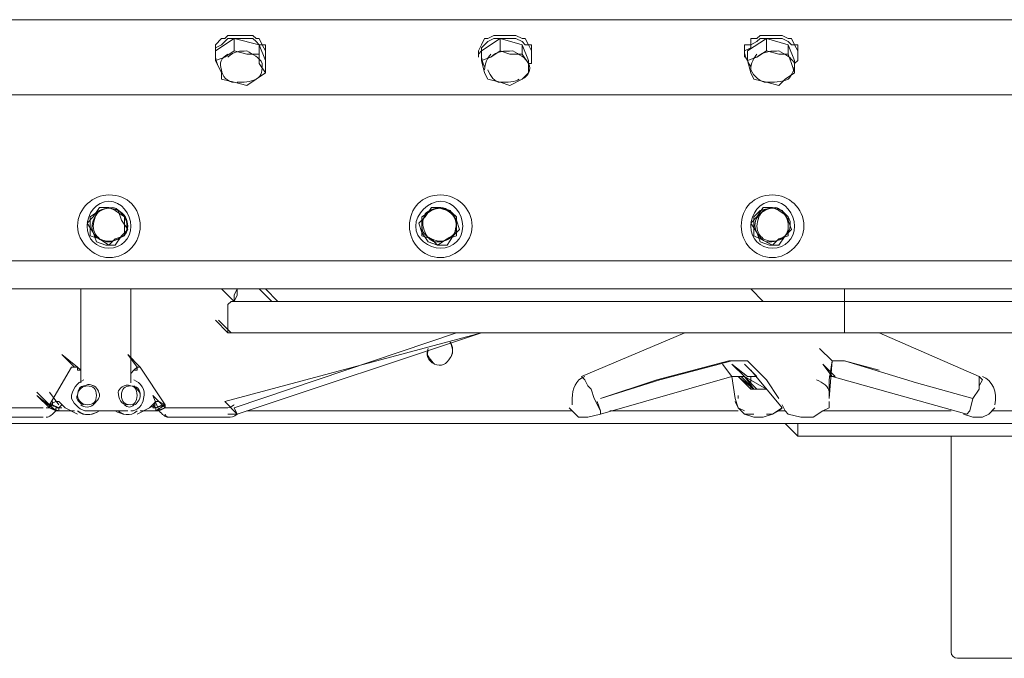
# Model space of a CAD drawing. Header units: millimetres. Extents: x -300186 to 535068, y -28581 to 763298.
# Tile 311 of 405: x 13079 to 13449, y 327925 to 328165. Entities that reach past the tile are written whole.
import ezdxf

# ---------------------------------------------------------------- set-up
doc = ezdxf.new("R2010")
doc.units = ezdxf.units.MM
doc.header["$LTSCALE"] = 10
doc.layers.add('koty', color=6, linetype='Continuous', lineweight=9)
doc.layers.add('NS_tenka', color=252, linetype='Continuous', lineweight=18)
doc.layers.add('popisky', color=6, linetype='Continuous')

# ---------------------------------------------------------------- blocks, each defined once
blk = doc.blocks.new('A$C12ac11e3')
at = {"layer": 'NS_tenka'}
for p, q in [((-869.83, 3847.74), (-17.82, 3847.74)), ((-17.82, 3847.74), (-869.83, 3847.74)), ((-403.17, 3835.96), (-396.1, 3840.67)), ((-403.17, 3838.31), (-400.81, 3840.67)), ((-400.81, 3840.67), (-399.63, 3840.67)), ((-399.63, 3840.67), (-398.45, 3841.85)), ((-399.63, 3839.49), (-398.45, 3840.67)), ((-398.45, 3841.85), (-397.27, 3841.85)), ((-398.45, 3840.67), (-397.27, 3840.67)), ((-397.27, 3841.85), (-394.92, 3841.85)), ((-397.27, 3840.67), (-394.92, 3840.67)), ((-396.1, 3840.67), (-396.1, 3835.96)), ((-396.1, 3840.67), (-386.67, 3838.31)), ((-394.92, 3841.85), (-392.56, 3841.85)), ((-394.92, 3840.67), (-392.56, 3840.67)), ((-392.56, 3841.85), (-391.38, 3841.85)), ((-392.56, 3840.67), (-391.38, 3840.67)), ((-391.38, 3841.85), (-389.03, 3841.85)), ((-391.38, 3840.67), (-389.03, 3840.67)), ((-389.03, 3841.85), (-387.85, 3840.67)), ((-389.03, 3840.67), (-387.85, 3839.49)), ((-387.85, 3840.67), (-386.67, 3840.67)), ((-386.67, 3840.67), (-385.49, 3838.31)), ((-303, 3835.96), (-295.93, 3840.67)), ((-303, 3838.31), (-301.82, 3840.67)), ((-301.82, 3840.67), (-300.64, 3840.67)), ((-300.64, 3840.67), (-298.29, 3841.85)), ((-300.64, 3839.49), (-298.29, 3840.67)), ((-298.29, 3841.85), (-295.93, 3841.85)), ((-298.29, 3840.67), (-295.93, 3840.67)), ((-295.93, 3841.85), (-294.75, 3841.85)), ((-295.93, 3840.67), (-295.93, 3835.96)), ((-295.93, 3840.67), (-287.68, 3838.31)), ((-295.93, 3840.67), (-294.75, 3840.67)), ((-294.75, 3841.85), (-292.39, 3841.85)), ((-294.75, 3840.67), (-292.39, 3840.67)), ((-292.39, 3841.85), (-291.22, 3841.85)), ((-292.39, 3840.67), (-291.22, 3840.67)), ((-291.22, 3841.85), (-290.04, 3841.85)), ((-291.22, 3840.67), (-290.04, 3840.67)), ((-290.04, 3841.85), (-287.68, 3840.67)), ((-290.04, 3840.67), (-287.68, 3839.49)), ((-287.68, 3840.67), (-286.5, 3840.67)), ((-286.5, 3840.67), (-285.32, 3838.31)), ((-202.83, 3835.96), (-195.76, 3840.67)), ((-201.65, 3838.31), (-201.65, 3840.67)), ((-201.65, 3840.67), (-199.3, 3840.67)), ((-199.3, 3840.67), (-198.12, 3841.85)), ((-199.3, 3839.49), (-198.12, 3840.67)), ((-198.12, 3841.85), (-196.94, 3841.85)), ((-198.12, 3840.67), (-196.94, 3840.67)), ((-196.94, 3841.85), (-194.58, 3841.85)), ((-196.94, 3840.67), (-194.58, 3840.67)), ((-195.76, 3840.67), (-195.76, 3835.96)), ((-195.76, 3840.67), (-187.51, 3838.31)), ((-194.58, 3841.85), (-193.41, 3841.85)), ((-194.58, 3840.67), (-193.41, 3840.67)), ((-193.41, 3841.85), (-191.05, 3841.85)), ((-193.41, 3840.67), (-191.05, 3840.67)), ((-191.05, 3841.85), (-189.87, 3841.85)), ((-191.05, 3840.67), (-189.87, 3840.67)), ((-189.87, 3841.85), (-187.51, 3840.67)), ((-189.87, 3840.67), (-187.51, 3839.49)), ((-187.51, 3840.67), (-186.34, 3840.67)), ((-186.34, 3840.67), (-185.16, 3838.31)), ((-403.17, 3837.13), (-400.81, 3838.31)), ((-403.17, 3835.96), (-403.17, 3838.31)), ((-403.17, 3838.31), (-403.17, 3838.31)), ((-403.17, 3835.96), (-403.17, 3837.13)), ((-403.17, 3835.96), (-403.17, 3833.6)), ((-403.17, 3832.42), (-403.17, 3835.96)), ((-403.17, 3834.78), (-403.17, 3835.96)), ((-403.17, 3835.96), (-403.17, 3835.96)), ((-400.81, 3838.31), (-399.63, 3839.49)), ((-396.1, 3835.96), (-399.63, 3833.6)), ((-391.38, 3834.78), (-396.1, 3835.96)), ((-396.1, 3835.96), (-396.1, 3835.96)), ((-387.85, 3839.49), (-386.67, 3838.31)), ((-386.67, 3838.31), (-386.67, 3834.78)), ((-386.67, 3838.31), (-384.31, 3832.42)), ((-386.67, 3838.31), (-385.49, 3838.31)), ((-385.49, 3838.31), (-384.31, 3835.96)), ((-385.49, 3838.31), (-384.31, 3838.31)), ((-384.31, 3838.31), (-384.31, 3835.96)), ((-384.31, 3833.6), (-384.31, 3835.96)), ((-384.31, 3835.96), (-384.31, 3835.96)), ((-384.31, 3835.96), (-384.31, 3834.78)), ((-384.31, 3835.96), (-384.31, 3835.96)), ((-304.18, 3835.96), (-303, 3838.31)), ((-304.18, 3835.96), (-304.18, 3833.6)), ((-304.18, 3834.78), (-303, 3835.96)), ((-304.18, 3835.96), (-304.18, 3835.96)), ((-303, 3837.13), (-301.82, 3838.31)), ((-303, 3838.31), (-303, 3838.31)), ((-303, 3835.96), (-303, 3837.13)), ((-303, 3832.42), (-303, 3835.96)), ((-301.82, 3838.31), (-300.64, 3839.49)), ((-295.93, 3835.96), (-299.46, 3833.6)), ((-292.39, 3834.78), (-295.93, 3835.96)), ((-295.93, 3835.96), (-295.93, 3835.96)), ((-287.68, 3839.49), (-286.5, 3838.31)), ((-287.68, 3838.31), (-287.68, 3834.78)), ((-287.68, 3838.31), (-285.32, 3832.42)), ((-286.5, 3838.31), (-285.32, 3838.31)), ((-285.32, 3838.31), (-284.14, 3835.96)), ((-285.32, 3838.31), (-284.14, 3838.31)), ((-284.14, 3838.31), (-284.14, 3835.96)), ((-284.14, 3833.6), (-284.14, 3835.96)), ((-284.14, 3835.96), (-284.14, 3835.96)), ((-284.14, 3835.96), (-284.14, 3834.78)), ((-284.14, 3835.96), (-284.14, 3835.96)), ((-204.01, 3835.96), (-204.01, 3838.31)), ((-204.01, 3838.31), (-201.65, 3838.31)), ((-204.01, 3835.96), (-201.65, 3837.13)), ((-204.01, 3835.96), (-204.01, 3833.6)), ((-204.01, 3834.78), (-204.01, 3835.96)), ((-204.01, 3835.96), (-204.01, 3835.96)), ((-202.83, 3832.42), (-202.83, 3835.96)), ((-201.65, 3838.31), (-199.3, 3839.49)), ((-201.65, 3837.13), (-201.65, 3838.31)), ((-195.76, 3835.96), (-199.3, 3833.6)), ((-191.05, 3834.78), (-195.76, 3835.96)), ((-195.76, 3835.96), (-195.76, 3835.96)), ((-187.51, 3839.49), (-186.34, 3838.31)), ((-187.51, 3838.31), (-187.51, 3834.78)), ((-187.51, 3838.31), (-185.16, 3832.42)), ((-186.34, 3838.31), (-185.16, 3838.31)), ((-185.16, 3838.31), (-183.98, 3835.96)), ((-185.16, 3838.31), (-183.98, 3838.31)), ((-183.98, 3838.31), (-183.98, 3835.96)), ((-183.98, 3833.6), (-183.98, 3835.96)), ((-183.98, 3835.96), (-183.98, 3835.96)), ((-183.98, 3835.96), (-183.98, 3834.78)), ((-183.98, 3835.96), (-183.98, 3835.96)), ((-403.17, 3833.6), (-403.17, 3833.6)), ((-399.63, 3833.6), (-403.17, 3832.42)), ((-403.17, 3832.42), (-400.81, 3827.71)), ((-386.67, 3834.78), (-391.38, 3834.78)), ((-386.67, 3831.24), (-386.67, 3834.78)), ((-386.67, 3834.78), (-386.67, 3834.78)), ((-384.31, 3834.78), (-384.31, 3833.6)), ((-384.31, 3833.6), (-384.31, 3832.42)), ((-384.31, 3832.42), (-384.31, 3827.71)), ((-384.31, 3832.42), (-384.31, 3831.24)), ((-304.18, 3833.6), (-304.18, 3833.6)), ((-299.46, 3833.6), (-303, 3832.42)), ((-303, 3832.42), (-301.82, 3827.71)), ((-287.68, 3834.78), (-292.39, 3834.78)), ((-285.32, 3831.24), (-287.68, 3834.78)), ((-287.68, 3834.78), (-287.68, 3834.78)), ((-285.32, 3832.42), (-285.32, 3827.71)), ((-284.14, 3834.78), (-284.14, 3833.6)), ((-284.14, 3833.6), (-284.14, 3832.42)), ((-284.14, 3832.42), (-284.14, 3831.24)), ((-204.01, 3833.6), (-204.01, 3833.6)), ((-199.3, 3833.6), (-202.83, 3832.42)), ((-202.83, 3832.42), (-201.65, 3827.71)), ((-187.51, 3834.78), (-191.05, 3834.78)), ((-186.34, 3831.24), (-187.51, 3834.78)), ((-187.51, 3834.78), (-187.51, 3834.78)), ((-185.16, 3832.42), (-185.16, 3827.71)), ((-183.98, 3832.42), (-185.16, 3831.24)), ((-183.98, 3834.78), (-183.98, 3833.6)), ((-183.98, 3833.6), (-183.98, 3832.42)), ((-384.31, 3827.71), (-386.67, 3831.24)), ((-285.32, 3827.71), (-285.32, 3831.24)), ((-284.14, 3831.24), (-285.32, 3831.24)), ((-185.16, 3827.71), (-186.34, 3831.24)), ((-400.81, 3827.71), (-400.81, 3827.71)), ((-400.81, 3827.71), (-400.81, 3825.35)), ((-400.81, 3825.35), (-396.1, 3824.17)), ((-391.38, 3822.99), (-387.85, 3825.35)), ((-387.85, 3825.35), (-384.31, 3827.71)), ((-384.31, 3827.71), (-384.31, 3827.71)), ((-301.82, 3827.71), (-301.82, 3827.71)), ((-301.82, 3827.71), (-300.64, 3825.35)), ((-300.64, 3825.35), (-295.93, 3824.17)), ((-292.39, 3822.99), (-287.68, 3825.35)), ((-287.68, 3825.35), (-285.32, 3827.71)), ((-285.32, 3827.71), (-285.32, 3827.71)), ((-201.65, 3827.71), (-201.65, 3827.71)), ((-201.65, 3827.71), (-200.48, 3825.35)), ((-200.48, 3825.35), (-195.76, 3824.17)), ((-191.05, 3822.99), (-188.69, 3825.35)), ((-188.69, 3825.35), (-185.16, 3827.71)), ((-185.16, 3827.71), (-185.16, 3827.71)), ((-396.1, 3824.17), (-391.38, 3822.99)), ((-295.93, 3824.17), (-292.39, 3822.99)), ((-195.76, 3824.17), (-191.05, 3822.99)), ((-909.89, 3819.46), (22.25, 3819.46)), ((-446.77, 3777.03), (-449.13, 3773.5)), ((-443.23, 3777.03), (-446.77, 3775.86)), ((-443.23, 3777.03), (-446.77, 3777.03)), ((-440.88, 3775.86), (-443.23, 3777.03)), ((-439.7, 3775.86), (-443.23, 3777.03)), ((-321.85, 3777.03), (-324.21, 3773.5)), ((-319.5, 3777.03), (-321.85, 3775.86)), ((-318.32, 3777.03), (-321.85, 3777.03)), ((-315.96, 3775.86), (-319.5, 3777.03)), ((-314.78, 3775.86), (-318.32, 3777.03)), ((-196.94, 3777.03), (-199.3, 3773.5)), ((-193.41, 3777.03), (-198.12, 3775.86)), ((-193.41, 3777.03), (-196.94, 3777.03)), ((-191.05, 3775.86), (-193.41, 3777.03)), ((-189.87, 3775.86), (-193.41, 3777.03)), ((-449.13, 3773.5), (-451.48, 3771.14)), ((-446.77, 3775.86), (-450.3, 3773.5)), ((-450.3, 3773.5), (-450.3, 3769.96)), ((-437.34, 3773.5), (-440.88, 3775.86)), ((-438.52, 3772.32), (-439.7, 3775.86)), ((-437.34, 3769.96), (-437.34, 3773.5)), ((-324.21, 3773.5), (-326.57, 3771.14)), ((-321.85, 3775.86), (-325.39, 3773.5)), ((-325.39, 3773.5), (-325.39, 3769.96)), ((-312.43, 3773.5), (-315.96, 3775.86)), ((-312.43, 3772.32), (-314.78, 3775.86)), ((-312.43, 3769.96), (-312.43, 3773.5)), ((-199.3, 3773.5), (-201.65, 3771.14)), ((-198.12, 3775.86), (-200.48, 3773.5)), ((-200.48, 3773.5), (-200.48, 3769.96)), ((-187.51, 3773.5), (-191.05, 3775.86)), ((-187.51, 3772.32), (-189.87, 3775.86)), ((-187.51, 3769.96), (-187.51, 3773.5)), ((-451.48, 3771.14), (-449.13, 3767.61)), ((-450.3, 3769.96), (-450.3, 3766.43)), ((-436.16, 3768.78), (-438.52, 3772.32)), ((-437.34, 3766.43), (-437.34, 3769.96)), ((-326.57, 3771.14), (-325.39, 3767.61)), ((-325.39, 3769.96), (-325.39, 3766.43)), ((-311.25, 3768.78), (-312.43, 3772.32)), ((-312.43, 3766.43), (-312.43, 3769.96)), ((-201.65, 3771.14), (-199.3, 3767.61)), ((-200.48, 3769.96), (-200.48, 3766.43)), ((-186.34, 3768.78), (-187.51, 3772.32)), ((-187.51, 3766.43), (-187.51, 3769.96)), ((-450.3, 3766.43), (-446.77, 3765.25)), ((-449.13, 3767.61), (-447.95, 3764.07)), ((-440.88, 3765.25), (-437.34, 3766.43)), ((-440.88, 3762.89), (-438.52, 3766.43)), ((-438.52, 3766.43), (-436.16, 3768.78)), ((-325.39, 3767.61), (-323.03, 3764.07)), ((-325.39, 3766.43), (-321.85, 3765.25)), ((-315.96, 3765.25), (-312.43, 3766.43)), ((-315.96, 3762.89), (-313.61, 3766.43)), ((-313.61, 3766.43), (-311.25, 3768.78)), ((-200.48, 3766.43), (-198.12, 3765.25)), ((-199.3, 3767.61), (-198.12, 3764.07)), ((-191.05, 3765.25), (-187.51, 3766.43)), ((-191.05, 3762.89), (-188.69, 3766.43)), ((-188.69, 3766.43), (-186.34, 3768.78)), ((-447.95, 3764.07), (-444.41, 3762.89)), ((-446.77, 3765.25), (-443.23, 3762.89)), ((-444.41, 3762.89), (-440.88, 3762.89)), ((-443.23, 3762.89), (-440.88, 3765.25)), ((-323.03, 3764.07), (-319.5, 3762.89)), ((-321.85, 3765.25), (-319.5, 3762.89)), ((-319.5, 3762.89), (-315.96, 3765.25)), ((-319.5, 3762.89), (-315.96, 3762.89)), ((-198.12, 3765.25), (-193.41, 3762.89)), ((-198.12, 3764.07), (-194.58, 3762.89)), ((-194.58, 3762.89), (-191.05, 3762.89)), ((-193.41, 3762.89), (-191.05, 3765.25)), ((-934.64, 3757), (46.99, 3757)), ((54.06, 3746.39), (-941.71, 3746.39)), ((-453.84, 3711.04), (-453.84, 3746.39)), ((-453.84, 3746.39), (-453.84, 3746.39)), ((-434.98, 3746.39), (-434.98, 3711.04)), ((-396.1, 3741.68), (-400.81, 3746.39)), ((-400.81, 3746.39), (-400.81, 3746.39)), ((-396.1, 3741.68), (-400.81, 3746.39)), ((-400.81, 3746.39), (-400.81, 3746.39)), ((-394.92, 3746.39), (-396.1, 3744.04)), ((-396.1, 3744.04), (-396.1, 3741.68)), ((-396.1, 3741.68), (-394.92, 3744.04)), ((-394.92, 3744.04), (-394.92, 3746.39)), ((-381.95, 3741.68), (-386.67, 3746.39)), ((-386.67, 3746.39), (-386.67, 3746.39)), ((-379.6, 3741.68), (-384.31, 3746.39)), ((-384.31, 3746.39), (-384.31, 3746.39)), ((-196.94, 3741.68), (-201.65, 3746.39)), ((-201.65, 3746.39), (-201.65, 3746.39)), ((-166.3, 3746.39), (-166.3, 3741.68)), ((-397.27, 3741.68), (-398.45, 3740.5)), ((-398.45, 3740.5), (-397.27, 3741.68)), ((-398.45, 3740.5), (-398.45, 3729.9)), ((-398.45, 3729.9), (-398.45, 3740.5)), ((-397.27, 3741.68), (-396.1, 3741.68)), ((-396.1, 3741.68), (-396.1, 3741.68)), ((-396.1, 3741.68), (-394.92, 3741.68)), ((-394.92, 3741.68), (-396.1, 3741.68)), ((-396.1, 3741.68), (-396.1, 3741.68)), ((-396.1, 3741.68), (-396.1, 3741.68)), ((-394.92, 3741.68), (-396.1, 3741.68)), ((-394.92, 3741.68), (-392.56, 3741.68)), ((-392.56, 3741.68), (-394.92, 3741.68)), ((-392.56, 3741.68), (-394.92, 3741.68)), ((-392.56, 3741.68), (-389.03, 3741.68)), ((-391.38, 3741.68), (-392.56, 3741.68)), ((-389.03, 3741.68), (-392.56, 3741.68)), ((-387.85, 3741.68), (-391.38, 3741.68)), ((-389.03, 3741.68), (-385.49, 3741.68)), ((-386.67, 3741.68), (-389.03, 3741.68)), ((-384.31, 3741.68), (-387.85, 3741.68)), ((-377.24, 3741.68), (-386.67, 3741.68)), ((-385.49, 3741.68), (-379.6, 3741.68)), ((-379.6, 3741.68), (-384.31, 3741.68)), ((-379.6, 3741.68), (-368.99, 3741.68)), ((-367.81, 3741.68), (-379.6, 3741.68)), ((-366.64, 3741.68), (-377.24, 3741.68)), ((-368.99, 3741.68), (-356.03, 3741.68)), ((-354.85, 3741.68), (-367.81, 3741.68)), ((-354.85, 3741.68), (-366.64, 3741.68)), ((-356.03, 3741.68), (-340.71, 3741.68)), ((-340.71, 3741.68), (-354.85, 3741.68)), ((-341.89, 3741.68), (-354.85, 3741.68)), ((-326.57, 3741.68), (-341.89, 3741.68)), ((-340.71, 3741.68), (-324.21, 3741.68)), ((-323.03, 3741.68), (-340.71, 3741.68)), ((-310.07, 3741.68), (-326.57, 3741.68)), ((-324.21, 3741.68), (-304.18, 3741.68)), ((-304.18, 3741.68), (-323.03, 3741.68)), ((-292.39, 3741.68), (-310.07, 3741.68)), ((-304.18, 3741.68), (-284.14, 3741.68)), ((-284.14, 3741.68), (-304.18, 3741.68)), ((-272.36, 3741.68), (-292.39, 3741.68)), ((-284.14, 3741.68), (-262.93, 3741.68)), ((-261.75, 3741.68), (-284.14, 3741.68)), ((-252.33, 3741.68), (-272.36, 3741.68)), ((-262.93, 3741.68), (-214.62, 3741.68)), ((-214.62, 3741.68), (-261.75, 3741.68)), ((-209.9, 3741.68), (-252.33, 3741.68)), ((-214.62, 3741.68), (-166.3, 3741.68)), ((-166.3, 3741.68), (-214.62, 3741.68)), ((-166.3, 3741.68), (-209.9, 3741.68)), ((-182.8, 3741.68), (-182.8, 3741.68)), ((-182.8, 3741.68), (-182.8, 3741.68)), ((-166.3, 3741.68), (-166.3, 3740.5)), ((-166.3, 3741.68), (-166.3, 3741.68)), ((-166.3, 3741.68), (-166.3, 3741.68)), ((-132.13, 3741.68), (-166.3, 3741.68)), ((-159.23, 3741.68), (-166.3, 3741.68)), ((-166.3, 3741.68), (-166.3, 3741.68)), ((-132.13, 3741.68), (-166.3, 3741.68)), ((-166.3, 3740.5), (-166.3, 3729.9)), ((-99.13, 3741.68), (-132.13, 3741.68)), ((-99.13, 3741.68), (-132.13, 3741.68)), ((-398.45, 3729.9), (-403.17, 3734.61)), ((-403.17, 3734.61), (-403.17, 3734.61)), ((-397.27, 3729.9), (-401.99, 3734.61)), ((-399.63, 3703.97), (-303, 3729.9)), ((-397.27, 3729.9), (-398.45, 3729.9)), ((-394.92, 3729.9), (-397.27, 3729.9)), ((-394.92, 3729.9), (-397.27, 3729.9)), ((-397.27, 3729.9), (-397.27, 3729.9)), ((-396.1, 3701.61), (-312.43, 3729.9)), ((-303, 3729.9), (-394.92, 3699.26)), ((-392.56, 3729.9), (-394.92, 3729.9)), ((-392.56, 3729.9), (-394.92, 3729.9)), ((-390.2, 3729.9), (-392.56, 3729.9)), ((-390.2, 3729.9), (-392.56, 3729.9)), ((-386.67, 3729.9), (-390.2, 3729.9)), ((-386.67, 3729.9), (-390.2, 3729.9)), ((-381.95, 3729.9), (-386.67, 3729.9)), ((-380.78, 3729.9), (-386.67, 3729.9)), ((-368.99, 3729.9), (-381.95, 3729.9)), ((-368.99, 3729.9), (-380.78, 3729.9)), ((-357.21, 3729.9), (-368.99, 3729.9)), ((-357.21, 3729.9), (-368.99, 3729.9)), ((-341.89, 3729.9), (-357.21, 3729.9)), ((-341.89, 3729.9), (-357.21, 3729.9)), ((-325.39, 3729.9), (-341.89, 3729.9)), ((-324.21, 3729.9), (-341.89, 3729.9)), ((-305.36, 3729.9), (-325.39, 3729.9)), ((-305.36, 3729.9), (-324.21, 3729.9)), ((-284.14, 3729.9), (-305.36, 3729.9)), ((-284.14, 3729.9), (-305.36, 3729.9)), ((-262.93, 3729.9), (-284.14, 3729.9)), ((-262.93, 3729.9), (-284.14, 3729.9)), ((-226.4, 3729.9), (-265.29, 3713.4)), ((-214.62, 3729.9), (-262.93, 3729.9)), ((-214.62, 3729.9), (-262.93, 3729.9)), ((-166.3, 3729.9), (-214.62, 3729.9)), ((-166.3, 3729.9), (-214.62, 3729.9)), ((-155.7, 3729.9), (-166.3, 3729.9)), ((-166.3, 3729.9), (-166.3, 3729.9)), ((-130.95, 3729.9), (-166.3, 3729.9)), ((-115.63, 3713.4), (-153.34, 3729.9)), ((-99.13, 3729.9), (-130.95, 3729.9)), ((-456.2, 3716.93), (-460.91, 3721.65)), ((-460.91, 3721.65), (-455.02, 3716.93)), ((-431.45, 3716.93), (-436.16, 3721.65)), ((-436.16, 3721.65), (-432.63, 3716.93)), ((-171.02, 3719.29), (-175.73, 3724)), ((-237.01, 3712.22), (-209.9, 3719.29)), ((-208.73, 3719.29), (-235.83, 3712.22)), ((-208.73, 3713.4), (-212.26, 3718.11)), ((-212.26, 3718.11), (-212.26, 3718.11)), ((-209.9, 3719.29), (-208.73, 3719.29)), ((-208.73, 3719.29), (-205.19, 3719.29)), ((-204.01, 3713.4), (-208.73, 3718.11)), ((-208.73, 3718.11), (-202.83, 3713.4)), ((-205.19, 3719.29), (-204.01, 3719.29)), ((-204.01, 3719.29), (-202.83, 3719.29)), ((-199.3, 3713.4), (-204.01, 3718.11)), ((-202.83, 3719.29), (-195.76, 3712.22)), ((-169.84, 3713.4), (-174.55, 3718.11)), ((-174.55, 3718.11), (-171.02, 3713.4)), ((-172.19, 3705.15), (-171.02, 3719.29)), ((-172.19, 3712.22), (-171.02, 3719.29)), ((-171.02, 3719.29), (-171.02, 3719.29)), ((-171.02, 3719.29), (-171.02, 3719.29)), ((-171.02, 3719.29), (-167.48, 3719.29)), ((-167.48, 3719.29), (-166.3, 3719.29)), ((-167.48, 3719.29), (-166.3, 3719.29)), ((-166.3, 3719.29), (-166.3, 3719.29)), ((-166.3, 3719.29), (-153.34, 3715.76)), ((-139.2, 3711.04), (-166.3, 3719.29)), ((-457.37, 3716.93), (-465.62, 3702.79)), ((-456.2, 3716.93), (-457.37, 3716.93)), ((-455.02, 3716.93), (-456.2, 3716.93)), ((-456.2, 3716.93), (-456.2, 3716.93)), ((-455.02, 3716.93), (-455.02, 3715.76)), ((-453.84, 3715.76), (-455.02, 3716.93)), ((-455.02, 3716.93), (-455.02, 3716.93)), ((-455.02, 3715.76), (-453.84, 3715.76)), ((-453.84, 3715.76), (-453.84, 3714.58)), ((-453.84, 3714.58), (-453.84, 3715.76)), ((-433.81, 3715.76), (-434.98, 3714.58)), ((-433.81, 3715.76), (-434.98, 3714.58)), ((-432.63, 3716.93), (-433.81, 3715.76)), ((-432.63, 3715.76), (-433.81, 3715.76)), ((-432.63, 3716.93), (-432.63, 3716.93)), ((-431.45, 3716.93), (-432.63, 3716.93)), ((-432.63, 3716.93), (-432.63, 3715.76)), ((-422.02, 3702.79), (-431.45, 3716.93)), ((-431.45, 3716.93), (-431.45, 3716.93)), ((-201.65, 3715.76), (-189.87, 3701.61)), ((-153.34, 3715.76), (-153.34, 3715.76)), ((-434.98, 3711.04), (-434.98, 3711.04)), ((-265.29, 3713.4), (-265.29, 3713.4)), ((-264.11, 3712.22), (-265.29, 3713.4)), ((-262.93, 3709.86), (-264.11, 3712.22)), ((-258.22, 3699.26), (-208.73, 3713.4)), ((-258.22, 3705.15), (-237.01, 3712.22)), ((-235.83, 3712.22), (-258.22, 3705.15)), ((-208.73, 3713.4), (-207.55, 3705.15)), ((-206.37, 3713.4), (-208.73, 3713.4)), ((-208.73, 3713.4), (-208.73, 3713.4)), ((-201.65, 3708.68), (-206.37, 3713.4)), ((-206.37, 3713.4), (-200.48, 3708.68)), ((-206.37, 3713.4), (-204.01, 3713.4)), ((-200.48, 3708.68), (-205.19, 3713.4)), ((-205.19, 3713.4), (-205.19, 3713.4)), ((-199.3, 3708.68), (-204.01, 3713.4)), ((-204.01, 3713.4), (-200.48, 3708.68)), ((-199.3, 3708.68), (-204.01, 3713.4)), ((-204.01, 3713.4), (-195.76, 3708.68)), ((-202.83, 3713.4), (-200.48, 3713.4)), ((-201.65, 3713.4), (-201.65, 3708.68)), ((-200.48, 3713.4), (-199.3, 3713.4)), ((-195.76, 3712.22), (-191.05, 3705.15)), ((-172.19, 3713.4), (-171.02, 3713.4)), ((-172.19, 3705.15), (-172.19, 3712.22)), ((-171.02, 3713.4), (-120.34, 3699.26)), ((-171.02, 3713.4), (-171.02, 3713.4)), ((-171.02, 3713.4), (-169.84, 3713.4)), ((-117.99, 3705.15), (-139.2, 3711.04)), ((-114.45, 3712.22), (-115.63, 3713.4)), ((-115.63, 3713.4), (-115.63, 3712.22)), ((-115.63, 3712.22), (-115.63, 3709.86)), ((-114.45, 3712.22), (-115.63, 3709.86)), ((-465.62, 3702.79), (-470.34, 3707.51)), ((-470.34, 3707.51), (-470.34, 3707.51)), ((-465.62, 3701.61), (-470.34, 3706.33)), ((-470.34, 3706.33), (-463.27, 3700.44)), ((-462.09, 3702.79), (-465.62, 3707.51)), ((-465.62, 3707.51), (-465.62, 3707.51)), ((-422.02, 3701.61), (-426.74, 3706.33)), ((-426.74, 3706.33), (-424.38, 3700.44)), ((-261.75, 3708.68), (-262.93, 3709.86)), ((-260.58, 3705.15), (-261.75, 3708.68)), ((-201.65, 3708.68), (-200.48, 3708.68)), ((-200.48, 3708.68), (-201.65, 3708.68)), ((-200.48, 3708.68), (-195.76, 3708.68)), ((-200.48, 3708.68), (-199.3, 3708.68)), ((-200.48, 3708.68), (-195.76, 3708.68)), ((-195.76, 3708.68), (-199.3, 3708.68)), ((-195.76, 3708.68), (-195.76, 3708.68)), ((-115.63, 3708.68), (-117.99, 3705.15)), ((-115.63, 3708.68), (-117.99, 3705.15)), ((-115.63, 3709.86), (-115.63, 3708.68)), ((-115.63, 3709.86), (-115.63, 3708.68)), ((-465.62, 3702.79), (-463.27, 3703.97)), ((-465.62, 3701.61), (-465.62, 3702.79)), ((-465.62, 3702.79), (-464.44, 3702.79)), ((-463.27, 3700.44), (-465.62, 3702.79)), ((-465.62, 3702.79), (-462.09, 3701.61)), ((-465.62, 3701.61), (-465.62, 3702.79)), ((-464.44, 3702.79), (-464.44, 3703.97)), ((-464.44, 3703.97), (-464.44, 3703.97)), ((-464.44, 3702.79), (-462.09, 3701.61)), ((-463.27, 3703.97), (-462.09, 3703.97)), ((-462.09, 3703.97), (-459.73, 3701.61)), ((-462.09, 3703.97), (-459.73, 3701.61)), ((-462.09, 3701.61), (-460.91, 3702.79)), ((-427.91, 3701.61), (-425.56, 3703.97)), ((-427.91, 3701.61), (-425.56, 3702.79)), ((-425.56, 3703.97), (-426.74, 3701.61)), ((-426.74, 3702.79), (-425.56, 3701.61)), ((-425.56, 3703.97), (-424.38, 3703.97)), ((-425.56, 3702.79), (-425.56, 3702.79)), ((-425.56, 3701.61), (-423.2, 3702.79)), ((-422.02, 3702.79), (-425.56, 3700.44)), ((-425.56, 3701.61), (-422.02, 3702.79)), ((-424.38, 3703.97), (-422.02, 3702.79)), ((-423.2, 3702.79), (-422.02, 3702.79)), ((-422.02, 3702.79), (-422.02, 3701.61)), ((-422.02, 3702.79), (-422.02, 3701.61)), ((-394.92, 3699.26), (-399.63, 3703.97)), ((-258.22, 3700.44), (-260.58, 3705.15)), ((-258.22, 3700.44), (-259.4, 3703.97)), ((-207.55, 3705.15), (-207.55, 3705.15)), ((-206.37, 3701.61), (-207.55, 3705.15)), ((-207.55, 3703.97), (-206.37, 3701.61)), ((-189.87, 3702.79), (-188.69, 3700.44)), ((-172.19, 3701.61), (-172.19, 3703.97)), ((-117.99, 3705.15), (-119.16, 3700.44)), ((-117.99, 3705.15), (-119.16, 3700.44)), ((-489.19, 3701.61), (-467.98, 3701.61)), ((-467.98, 3701.61), (-467.98, 3701.61)), ((-462.09, 3700.44), (-465.62, 3701.61)), ((-463.27, 3700.44), (-465.62, 3701.61)), ((-462.09, 3701.61), (-463.27, 3701.61)), ((-463.27, 3701.61), (-463.27, 3700.44)), ((-463.27, 3700.44), (-462.09, 3700.44)), ((-463.27, 3700.44), (-463.27, 3700.44)), ((-456.2, 3700.44), (-463.27, 3700.44)), ((-463.27, 3700.44), (-463.27, 3700.44)), ((-462.09, 3701.61), (-460.91, 3701.61)), ((-462.09, 3701.61), (-462.09, 3700.44)), ((-459.73, 3701.61), (-455.02, 3699.26)), ((-459.73, 3701.61), (-459.73, 3701.61)), ((-459.73, 3701.61), (-455.02, 3699.26)), ((-455.02, 3699.26), (-455.02, 3699.26)), ((-455.02, 3699.26), (-455.02, 3699.26)), ((-436.16, 3700.44), (-451.48, 3700.44)), ((-451.48, 3700.44), (-451.48, 3700.44)), ((-440.88, 3700.44), (-446.77, 3700.44)), ((-446.77, 3700.44), (-446.77, 3700.44)), ((-432.63, 3699.26), (-427.91, 3701.61)), ((-432.63, 3699.26), (-427.91, 3701.61)), ((-424.38, 3700.44), (-431.45, 3700.44)), ((-431.45, 3700.44), (-431.45, 3700.44)), ((-427.91, 3701.61), (-427.91, 3701.61)), ((-427.91, 3701.61), (-427.91, 3701.61)), ((-426.74, 3701.61), (-425.56, 3701.61)), ((-425.56, 3700.44), (-425.56, 3701.61)), ((-425.56, 3700.44), (-425.56, 3701.61)), ((-425.56, 3701.61), (-425.56, 3701.61)), ((-422.02, 3701.61), (-425.56, 3700.44)), ((-424.38, 3700.44), (-425.56, 3700.44)), ((-424.38, 3700.44), (-425.56, 3700.44)), ((-422.02, 3701.61), (-424.38, 3700.44)), ((-420.84, 3701.61), (-398.45, 3701.61)), ((-398.45, 3701.61), (-398.45, 3701.61)), ((-394.92, 3699.26), (-396.1, 3701.61)), ((-268.83, 3700.44), (-391.38, 3700.44)), ((-391.38, 3700.44), (-391.38, 3700.44)), ((-270, 3701.61), (-268.83, 3700.44)), ((-268.83, 3700.44), (-266.47, 3698.08)), ((-262.93, 3698.08), (-258.22, 3699.26)), ((-258.22, 3699.26), (-258.22, 3700.44)), ((-258.22, 3699.26), (-258.22, 3700.44)), ((-206.37, 3700.44), (-254.68, 3700.44)), ((-254.68, 3700.44), (-254.68, 3700.44)), ((-206.37, 3701.61), (-204.01, 3699.26)), ((-204.01, 3700.44), (-206.37, 3701.61)), ((-204.01, 3699.26), (-200.48, 3698.08)), ((-200.48, 3699.26), (-204.01, 3699.26)), ((-204.01, 3699.26), (-204.01, 3699.26)), ((-196.94, 3698.08), (-193.41, 3699.26)), ((-193.41, 3699.26), (-195.76, 3699.26)), ((-193.41, 3699.26), (-189.87, 3701.61)), ((-191.05, 3700.44), (-193.41, 3699.26)), ((-191.05, 3700.44), (-189.87, 3701.61)), ((-188.69, 3700.44), (-191.05, 3700.44)), ((-191.05, 3700.44), (-191.05, 3700.44)), ((-189.87, 3701.61), (-189.87, 3701.61)), ((-189.87, 3701.61), (-189.87, 3701.61)), ((-188.69, 3700.44), (-187.51, 3699.26)), ((-187.51, 3699.26), (-182.8, 3698.08)), ((-178.09, 3698.08), (-174.55, 3700.44)), ((-174.55, 3700.44), (-172.19, 3701.61)), ((-126.24, 3700.44), (-174.55, 3700.44)), ((-174.55, 3700.44), (-174.55, 3700.44)), ((-121.52, 3699.26), (-117.99, 3698.08)), ((-119.16, 3700.44), (-120.34, 3699.26)), ((-119.16, 3700.44), (-120.34, 3699.26)), ((-120.34, 3699.26), (-120.34, 3699.26)), ((-120.34, 3699.26), (-120.34, 3699.26)), ((-120.34, 3699.26), (-120.34, 3699.26)), ((-114.45, 3698.08), (-112.09, 3699.26)), ((-112.09, 3699.26), (-109.74, 3701.61)), ((12.82, 3700.44), (-110.92, 3700.44)), ((-110.92, 3700.44), (-110.92, 3700.44)), ((59.96, 3695.72), (-947.6, 3695.72)), ((-489.19, 3698.08), (-467.98, 3698.08)), ((-489.19, 3698.08), (-467.98, 3698.08)), ((-467.98, 3698.08), (-467.98, 3698.08)), ((-467.98, 3698.08), (-467.98, 3698.08)), ((-420.84, 3698.08), (-398.45, 3698.08)), ((-419.66, 3698.08), (-398.45, 3698.08)), ((-398.45, 3698.08), (-398.45, 3698.08)), ((-398.45, 3698.08), (-398.45, 3698.08)), ((-266.47, 3698.08), (-265.29, 3698.08)), ((-265.29, 3698.08), (-262.93, 3698.08)), ((-200.48, 3698.08), (-196.94, 3698.08)), ((-183.98, 3691.01), (-188.69, 3695.72)), ((-188.69, 3695.72), (-188.69, 3695.72)), ((-183.98, 3695.72), (-183.98, 3691.01)), ((-183.98, 3695.72), (-183.98, 3691.01)), ((-182.8, 3698.08), (-178.09, 3698.08)), ((-117.99, 3698.08), (-114.45, 3698.08)), ((-183.98, 3691.01), (-183.98, 3691.01)), ((-183.98, 3691.01), (59.96, 3691.01)), ((-126.24, 3691.01), (-126.24, 3609.7)), ((-126.24, 3609.7), (-126.24, 3609.7)), ((-123.88, 3607.34), (153.05, 3607.34))]:
    blk.add_line(p, q, dxfattribs=at)
for points in [[(-403.17, 3835.96), (-403.17, 3833.6), (-403.17, 3832.42), (-401.99, 3830.06)], [(-391.38, 3835.96), (-393.74, 3835.96), (-396.1, 3835.96), (-398.45, 3833.6)], [(-385.49, 3831.24), (-386.67, 3833.6), (-389.03, 3834.78), (-391.38, 3835.96)], [(-303, 3835.96), (-303, 3833.6), (-303, 3832.42), (-301.82, 3830.06)], [(-291.22, 3835.96), (-294.75, 3835.96), (-297.11, 3835.96), (-299.46, 3833.6)], [(-285.32, 3831.24), (-286.5, 3833.6), (-288.86, 3834.78), (-291.22, 3835.96)], [(-204.01, 3835.96), (-204.01, 3833.6), (-202.83, 3832.42), (-201.65, 3830.06)], [(-191.05, 3835.96), (-193.41, 3835.96), (-196.94, 3835.96), (-199.3, 3833.6)], [(-185.16, 3831.24), (-186.34, 3833.6), (-188.69, 3834.78), (-191.05, 3835.96)], [(-398.45, 3834.78), (-400.81, 3833.6), (-401.99, 3831.24), (-400.81, 3828.88)], [(-299.46, 3834.78), (-300.64, 3833.6), (-301.82, 3831.24), (-301.82, 3828.88)], [(-199.3, 3834.78), (-200.48, 3833.6), (-201.65, 3831.24), (-201.65, 3828.88)], [(-400.81, 3828.88), (-400.81, 3826.53), (-398.45, 3824.17), (-396.1, 3824.17)], [(-387.85, 3825.35), (-385.49, 3826.53), (-385.49, 3828.88), (-385.49, 3831.24)], [(-300.64, 3828.88), (-299.46, 3826.53), (-298.29, 3824.17), (-295.93, 3824.17)], [(-287.68, 3825.35), (-285.32, 3826.53), (-284.14, 3828.88), (-285.32, 3831.24)], [(-201.65, 3828.88), (-200.48, 3826.53), (-198.12, 3824.17), (-195.76, 3824.17)], [(-187.51, 3825.35), (-186.34, 3826.53), (-185.16, 3828.88), (-185.16, 3831.24)], [(-394.92, 3824.17), (-392.56, 3824.17), (-390.2, 3824.17), (-387.85, 3825.35)], [(-295.93, 3824.17), (-293.57, 3824.17), (-290.04, 3824.17), (-288.86, 3825.35)], [(-195.76, 3824.17), (-193.41, 3824.17), (-189.87, 3824.17), (-187.51, 3825.35)], [(-442.05, 3777.03), (-444.41, 3777.03), (-446.77, 3775.86), (-447.95, 3774.68)], [(-439.7, 3775.86), (-442.05, 3777.03), (-444.41, 3777.03), (-446.77, 3775.86)], [(-437.34, 3773.5), (-438.52, 3774.68), (-439.7, 3777.03), (-442.05, 3777.03)], [(-318.32, 3777.03), (-320.68, 3777.03), (-323.03, 3775.86), (-324.21, 3774.68)], [(-315.96, 3775.86), (-317.14, 3777.03), (-319.5, 3777.03), (-321.85, 3775.86)], [(-312.43, 3773.5), (-313.61, 3774.68), (-315.96, 3777.03), (-318.32, 3777.03)], [(-192.23, 3777.03), (-194.58, 3777.03), (-196.94, 3775.86), (-198.12, 3774.68)], [(-189.87, 3775.86), (-192.23, 3777.03), (-194.58, 3777.03), (-196.94, 3775.86)], [(-187.51, 3773.5), (-188.69, 3774.68), (-191.05, 3777.03), (-192.23, 3777.03)], [(-447.95, 3774.68), (-449.13, 3772.32), (-450.3, 3769.96), (-449.13, 3767.61)], [(-446.77, 3775.86), (-447.95, 3774.68), (-449.13, 3772.32), (-449.13, 3769.96)], [(-436.16, 3769.96), (-436.16, 3772.32), (-437.34, 3774.68), (-439.7, 3775.86)], [(-437.34, 3766.43), (-436.16, 3768.78), (-436.16, 3771.14), (-437.34, 3773.5)], [(-321.85, 3775.86), (-324.21, 3774.68), (-325.39, 3772.32), (-325.39, 3769.96)], [(-324.21, 3774.68), (-325.39, 3772.32), (-325.39, 3769.96), (-324.21, 3767.61)], [(-312.43, 3769.96), (-312.43, 3772.32), (-313.61, 3774.68), (-315.96, 3775.86)], [(-313.61, 3766.43), (-312.43, 3768.78), (-312.43, 3771.14), (-312.43, 3773.5)], [(-198.12, 3774.68), (-200.48, 3772.32), (-200.48, 3769.96), (-199.3, 3767.61)], [(-196.94, 3775.86), (-198.12, 3774.68), (-199.3, 3772.32), (-199.3, 3769.96)], [(-187.51, 3769.96), (-187.51, 3772.32), (-188.69, 3774.68), (-189.87, 3775.86)], [(-188.69, 3766.43), (-186.34, 3768.78), (-186.34, 3771.14), (-187.51, 3773.5)], [(-449.13, 3769.96), (-449.13, 3767.61), (-447.95, 3766.43), (-446.77, 3765.25)], [(-439.7, 3765.25), (-437.34, 3766.43), (-436.16, 3767.61), (-436.16, 3769.96)], [(-325.39, 3769.96), (-325.39, 3767.61), (-324.21, 3766.43), (-321.85, 3765.25)], [(-315.96, 3765.25), (-313.61, 3766.43), (-312.43, 3767.61), (-312.43, 3769.96)], [(-199.3, 3769.96), (-199.3, 3767.61), (-198.12, 3766.43), (-196.94, 3765.25)], [(-189.87, 3765.25), (-188.69, 3766.43), (-187.51, 3767.61), (-187.51, 3769.96)], [(-449.13, 3767.61), (-447.95, 3765.25), (-445.59, 3764.07), (-443.23, 3764.07)], [(-443.23, 3764.07), (-442.05, 3764.07), (-439.7, 3765.25), (-437.34, 3766.43)], [(-324.21, 3767.61), (-323.03, 3765.25), (-321.85, 3764.07), (-319.5, 3764.07)], [(-319.5, 3764.07), (-317.14, 3764.07), (-314.78, 3765.25), (-313.61, 3766.43)], [(-199.3, 3767.61), (-198.12, 3765.25), (-196.94, 3764.07), (-194.58, 3764.07)], [(-194.58, 3764.07), (-192.23, 3764.07), (-189.87, 3765.25), (-188.69, 3766.43)], [(-446.77, 3765.25), (-444.41, 3764.07), (-442.05, 3764.07), (-439.7, 3765.25)], [(-321.85, 3765.25), (-319.5, 3764.07), (-317.14, 3764.07), (-315.96, 3765.25)], [(-196.94, 3765.25), (-194.58, 3764.07), (-192.23, 3764.07), (-189.87, 3765.25)], [(-323.03, 3724), (-324.21, 3721.65), (-323.03, 3719.29), (-320.68, 3718.11)], [(-323.03, 3722.83), (-324.21, 3721.65), (-321.85, 3719.29), (-320.68, 3718.11)], [(-452.66, 3712.22), (-455.02, 3711.04), (-457.37, 3708.68), (-457.37, 3705.15)], [(-449.13, 3709.86), (-449.13, 3709.86), (-450.3, 3711.04), (-452.66, 3709.86)], [(-264.11, 3713.4), (-267.65, 3712.22), (-268.83, 3708.68), (-268.83, 3705.15)], [(-172.19, 3707.51), (-172.19, 3709.86), (-174.55, 3711.04), (-176.91, 3712.22)], [(-109.74, 3702.79), (-108.56, 3707.51), (-110.92, 3712.22), (-114.45, 3713.4)], [(-452.66, 3709.86), (-453.84, 3709.86), (-455.02, 3708.68), (-455.02, 3706.33)], [(-431.45, 3706.33), (-431.45, 3708.68), (-432.63, 3709.86), (-434.98, 3709.86)], [(-431.45, 3706.33), (-431.45, 3707.51), (-432.63, 3708.68), (-433.81, 3709.86)], [(-206.37, 3706.33), (-206.37, 3706.33), (-206.37, 3705.15), (-206.37, 3705.15)], [(-172.19, 3705.15), (-172.19, 3706.33), (-172.19, 3706.33), (-172.19, 3707.51)], [(-437.34, 3702.79), (-436.16, 3701.61), (-434.98, 3701.61), (-433.81, 3702.79)], [(-434.98, 3700.44), (-432.63, 3700.44), (-430.27, 3702.79), (-430.27, 3705.15)], [(-398.45, 3701.61), (-397.27, 3701.61), (-396.1, 3702.79), (-396.1, 3702.79)], [(-268.83, 3705.15), (-268.83, 3705.15), (-268.83, 3703.97), (-268.83, 3702.79)], [(-466.8, 3701.61), (-466.8, 3701.61), (-465.62, 3701.61), (-465.62, 3701.61)], [(-466.8, 3698.08), (-465.62, 3698.08), (-464.44, 3699.26), (-463.27, 3700.44)], [(-466.8, 3698.08), (-465.62, 3698.08), (-464.44, 3699.26), (-463.27, 3700.44)], [(-455.02, 3700.44), (-451.48, 3698.08), (-449.13, 3699.26), (-446.77, 3700.44)], [(-455.02, 3700.44), (-452.66, 3698.08), (-449.13, 3699.26), (-446.77, 3700.44)], [(-440.88, 3700.44), (-438.52, 3699.26), (-434.98, 3698.08), (-432.63, 3700.44)], [(-439.7, 3700.44), (-438.52, 3699.26), (-434.98, 3698.08), (-432.63, 3700.44)], [(-424.38, 3700.44), (-423.2, 3699.26), (-422.02, 3698.08), (-420.84, 3698.08)], [(-422.02, 3701.61), (-422.02, 3701.61), (-420.84, 3701.61), (-420.84, 3701.61)], [(-422.02, 3701.61), (-420.84, 3701.61), (-420.84, 3701.61), (-420.84, 3701.61)], [(-422.02, 3699.26), (-422.02, 3698.08), (-420.84, 3698.08), (-419.66, 3698.08)], [(-398.45, 3699.26), (-397.27, 3699.26), (-396.1, 3699.26), (-394.92, 3699.26)], [(-398.45, 3698.08), (-397.27, 3698.08), (-396.1, 3698.08), (-394.92, 3699.26)], [(-126.24, 3609.7), (-126.24, 3608.52), (-125.06, 3607.34), (-123.88, 3607.34)]]:
    blk.add_open_spline(points, degree=3, dxfattribs=at)
for points, knots in [([(-431.45, 3769.96), (-431.45, 3777.03), (-436.16, 3781.75), (-443.23, 3781.75), (-443.23, 3781.75), (-449.13, 3781.75), (-455.02, 3777.03), (-455.02, 3769.96), (-455.02, 3769.96), (-455.02, 3764.07), (-449.13, 3758.18), (-443.23, 3758.18), (-443.23, 3758.18), (-436.16, 3758.18), (-431.45, 3764.07), (-431.45, 3769.96)], [0, 0, 0, 0, 0.0625, 0.0625, 0.0625, 0.062501, 0.125, 0.125, 0.125, 0.125001, 0.1875, 0.1875, 0.1875, 0.187501, 1, 1, 1, 1]), ([(-306.54, 3769.96), (-306.54, 3777.03), (-312.43, 3781.75), (-318.32, 3781.75), (-318.32, 3781.75), (-325.39, 3781.75), (-330.1, 3777.03), (-330.1, 3769.96), (-330.1, 3769.96), (-330.1, 3764.07), (-325.39, 3758.18), (-318.32, 3758.18), (-318.32, 3758.18), (-312.43, 3758.18), (-306.54, 3764.07), (-306.54, 3769.96)], [0, 0, 0, 0, 0.0625, 0.0625, 0.0625, 0.062501, 0.125, 0.125, 0.125, 0.125001, 0.1875, 0.1875, 0.1875, 0.187501, 1, 1, 1, 1]), ([(-181.62, 3769.96), (-181.62, 3777.03), (-187.51, 3781.75), (-193.41, 3781.75), (-193.41, 3781.75), (-200.48, 3781.75), (-205.19, 3777.03), (-205.19, 3769.96), (-205.19, 3769.96), (-205.19, 3764.07), (-200.48, 3758.18), (-193.41, 3758.18), (-193.41, 3758.18), (-187.51, 3758.18), (-181.62, 3764.07), (-181.62, 3769.96)], [0, 0, 0, 0, 0.0625, 0.0625, 0.0625, 0.062501, 0.125, 0.125, 0.125, 0.125001, 0.1875, 0.1875, 0.1875, 0.187501, 1, 1, 1, 1]), ([(-434.98, 3769.96), (-434.98, 3774.68), (-438.52, 3779.39), (-443.23, 3779.39), (-443.23, 3779.39), (-447.95, 3779.39), (-451.48, 3774.68), (-451.48, 3769.96), (-451.48, 3769.96), (-451.48, 3765.25), (-447.95, 3761.71), (-443.23, 3761.71), (-443.23, 3761.71), (-438.52, 3761.71), (-434.98, 3765.25), (-434.98, 3769.96)], [0, 0, 0, 0, 0.0625, 0.0625, 0.0625, 0.062501, 0.125, 0.125, 0.125, 0.125001, 0.1875, 0.1875, 0.1875, 0.187501, 1, 1, 1, 1]), ([(-310.07, 3769.96), (-310.07, 3774.68), (-313.61, 3779.39), (-318.32, 3779.39), (-318.32, 3779.39), (-323.03, 3779.39), (-327.75, 3774.68), (-327.75, 3769.96), (-327.75, 3769.96), (-327.75, 3765.25), (-323.03, 3761.71), (-318.32, 3761.71), (-318.32, 3761.71), (-313.61, 3761.71), (-310.07, 3765.25), (-310.07, 3769.96)], [0, 0, 0, 0, 0.0625, 0.0625, 0.0625, 0.062501, 0.125, 0.125, 0.125, 0.125001, 0.1875, 0.1875, 0.1875, 0.187501, 1, 1, 1, 1]), ([(-185.16, 3769.96), (-185.16, 3774.68), (-188.69, 3779.39), (-193.41, 3779.39), (-193.41, 3779.39), (-198.12, 3779.39), (-201.65, 3774.68), (-201.65, 3769.96), (-201.65, 3769.96), (-201.65, 3765.25), (-198.12, 3761.71), (-193.41, 3761.71), (-193.41, 3761.71), (-188.69, 3761.71), (-185.16, 3765.25), (-185.16, 3769.96)], [0, 0, 0, 0, 0.0625, 0.0625, 0.0625, 0.062501, 0.125, 0.125, 0.125, 0.125001, 0.1875, 0.1875, 0.1875, 0.187501, 1, 1, 1, 1]), ([(-314.78, 3720.47), (-314.78, 3720.47), (-313.61, 3721.65), (-313.61, 3725.18), (-314.78, 3726.36)], [0.1666667, 0.1666667, 0.1666667, 0.1666667, 0.1666677, 1, 1, 1, 1]), ([(-314.78, 3720.47), (-314.78, 3720.47), (-313.61, 3721.65), (-313.61, 3724), (-314.78, 3726.36)], [0.1666667, 0.1666667, 0.1666667, 0.1666667, 0.1666677, 1, 1, 1, 1]), ([(-320.68, 3718.11), (-320.68, 3718.11), (-318.32, 3716.93), (-315.96, 3718.11), (-314.78, 3720.47)], [0.08333334, 0.08333334, 0.08333334, 0.08333334, 0.08333434, 0.16666667, 0.16666667, 0.16666667, 0.16666667]), ([(-320.68, 3718.11), (-320.68, 3718.11), (-318.32, 3716.93), (-315.96, 3718.11), (-314.78, 3720.47)], [0.08333334, 0.08333334, 0.08333334, 0.08333334, 0.08333434, 0.16666667, 0.16666667, 0.16666667, 0.16666667]), ([(-434.98, 3709.86), (-434.98, 3709.86), (-437.34, 3711.04), (-439.7, 3708.68), (-439.7, 3707.51), (-439.7, 3707.51), (-439.7, 3705.15), (-438.52, 3702.79), (-436.16, 3702.79)], [0.0833333, 0.0833333, 0.0833333, 0.0833333, 0.0833343, 0.1666667, 0.1666667, 0.1666667, 0.1666677, 1, 1, 1, 1]), ([(-430.27, 3705.15), (-430.27, 3705.15), (-429.09, 3708.68), (-431.45, 3711.04), (-433.81, 3712.22)], [0.125, 0.125, 0.125, 0.125, 0.125001, 1, 1, 1, 1]), ([(-455.02, 3706.33), (-455.02, 3706.33), (-456.2, 3705.15), (-453.84, 3702.79), (-452.66, 3702.79)], [0.125, 0.125, 0.125, 0.125, 0.125001, 1, 1, 1, 1]), ([(-447.95, 3706.33), (-447.95, 3708.68), (-449.13, 3709.86), (-451.48, 3709.86), (-451.48, 3709.86), (-452.66, 3709.86), (-455.02, 3708.68), (-455.02, 3706.33), (-455.02, 3706.33), (-455.02, 3703.97), (-452.66, 3702.79), (-451.48, 3702.79), (-451.48, 3702.79), (-449.13, 3702.79), (-447.95, 3703.97), (-447.95, 3706.33)], [0, 0, 0, 0, 0.0625, 0.0625, 0.0625, 0.062501, 0.125, 0.125, 0.125, 0.125001, 0.1875, 0.1875, 0.1875, 0.187501, 1, 1, 1, 1]), ([(-447.95, 3706.33), (-447.95, 3708.68), (-449.13, 3709.86), (-451.48, 3709.86), (-451.48, 3709.86), (-452.66, 3709.86), (-455.02, 3708.68), (-455.02, 3706.33), (-455.02, 3706.33), (-455.02, 3703.97), (-452.66, 3702.79), (-451.48, 3702.79), (-451.48, 3702.79), (-449.13, 3702.79), (-447.95, 3703.97), (-447.95, 3706.33)], [0, 0, 0, 0, 0.0625, 0.0625, 0.0625, 0.062501, 0.125, 0.125, 0.125, 0.125001, 0.1875, 0.1875, 0.1875, 0.187501, 1, 1, 1, 1]), ([(-453.84, 3702.79), (-452.66, 3701.61), (-450.3, 3701.61), (-449.13, 3702.79), (-449.13, 3702.79), (-447.95, 3703.97), (-446.77, 3705.15), (-446.77, 3706.33), (-446.77, 3706.33), (-446.77, 3707.51), (-447.95, 3709.86), (-449.13, 3709.86)], [0, 0, 0, 0, 0.083333, 0.083333, 0.083333, 0.083334, 0.166667, 0.166667, 0.166667, 0.166668, 1, 1, 1, 1]), ([(-432.63, 3706.33), (-432.63, 3708.68), (-433.81, 3709.86), (-434.98, 3709.86), (-434.98, 3709.86), (-437.34, 3709.86), (-438.52, 3708.68), (-438.52, 3706.33), (-438.52, 3706.33), (-438.52, 3703.97), (-437.34, 3702.79), (-434.98, 3702.79), (-434.98, 3702.79), (-433.81, 3702.79), (-432.63, 3703.97), (-432.63, 3706.33)], [0, 0, 0, 0, 0.0625, 0.0625, 0.0625, 0.062501, 0.125, 0.125, 0.125, 0.125001, 0.1875, 0.1875, 0.1875, 0.187501, 1, 1, 1, 1]), ([(-432.63, 3706.33), (-432.63, 3708.68), (-433.81, 3709.86), (-434.98, 3709.86), (-434.98, 3709.86), (-437.34, 3709.86), (-438.52, 3708.68), (-438.52, 3706.33), (-438.52, 3706.33), (-438.52, 3703.97), (-437.34, 3702.79), (-434.98, 3702.79), (-434.98, 3702.79), (-433.81, 3702.79), (-432.63, 3703.97), (-432.63, 3706.33)], [0, 0, 0, 0, 0.0625, 0.0625, 0.0625, 0.062501, 0.125, 0.125, 0.125, 0.125001, 0.1875, 0.1875, 0.1875, 0.187501, 1, 1, 1, 1]), ([(-433.81, 3702.79), (-433.81, 3702.79), (-432.63, 3702.79), (-431.45, 3705.15), (-431.45, 3706.33)], [0.125, 0.125, 0.125, 0.125, 0.125001, 1, 1, 1, 1]), ([(-457.37, 3705.15), (-457.37, 3705.15), (-456.2, 3702.79), (-453.84, 3700.44), (-451.48, 3700.44)], [0.125, 0.125, 0.125, 0.125, 0.125001, 1, 1, 1, 1])]:
    blk.add_open_spline(points, degree=3, knots=knots, dxfattribs=at)
blk = doc.blocks.new('podklad')
at = {"layer": 'koty', "color": 252}
blk.add_blockref('A$C12ac11e3', (138541.33, 448055.96), dxfattribs=at)

msp = doc.modelspace()

# ---------------------------------------------------------------- block references
at = {"layer": 'popisky', "lineweight": -3}
msp.add_blockref('podklad', (-124985.783, -123738.236), dxfattribs=at)

doc.saveas('drawing.dxf')
